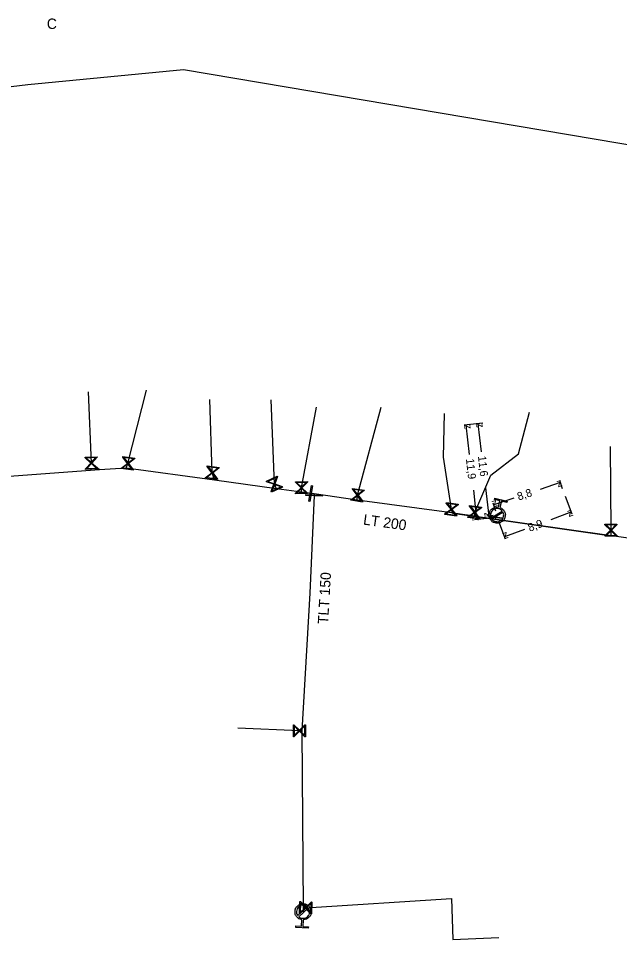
# Model space of a CAD drawing. Extents: x -643842 to -636370, y -1119190 to -1110210.
# Drawn here: x -641698.4 to -641623.2, y -1115268.2 to -1115153.1 of the extents above; entities that cross this region are included whole.
import ezdxf

# ---------------------------------------------------------------- set-up
doc = ezdxf.new("R2010")
doc.units = 0
for name, color, linetype in [('Default', 7, 'Continuous'), ('Level 10', 7, 'Continuous'), ('Level 16', 7, 'Continuous'), ('Level 19', 7, 'Continuous'), ('Level 20', 7, 'Continuous'), ('Level 21', 7, 'Continuous'), ('Level 23', 7, 'Continuous'), ('Level 33', 7, 'Continuous')]:
    doc.layers.add(name, color=color, linetype=linetype)

msp = doc.modelspace()

# ---------------------------------------------------------------- linework, layer by layer
at = {"layer": 'Default'}
for points in [[(-641638.22, -1115214.21), (-641637.87, -1115214.32), (-641637.69, -1115214.64), (-641637.47, -1115214.99), (-641637.58, -1115215.4), (-641637.67, -1115215.8), (-641638.03, -1115216.01), (-641638.38, -1115216.22), (-641638.79, -1115216.12), (-641639.19, -1115216.02), (-641639.4, -1115215.67), (-641639.62, -1115215.32), (-641639.52, -1115214.91), (-641639.42, -1115214.51), (-641639.06, -1115214.3), (-641638.75, -1115214.1), (-641638.39, -1115214.16)], [(-641637.9, -1115214.66), (-641638.07, -1115214.43), (-641638.35, -1115214.36), (-641638.68, -1115214.28), (-641638.97, -1115214.45), (-641639.25, -1115214.63), (-641639.34, -1115214.95), (-641639.41, -1115215.24), (-641639.29, -1115215.49)], [(-641639.19, -1115215.65), (-641639.02, -1115215.87), (-641638.74, -1115215.94), (-641638.42, -1115216.02), (-641638.13, -1115215.85), (-641637.84, -1115215.67), (-641637.76, -1115215.35), (-641637.69, -1115215.07), (-641637.8, -1115214.81)], [(-641662.95, -1115265.7), (-641663.31, -1115265.65), (-641663.55, -1115265.37), (-641663.82, -1115265.06), (-641663.8, -1115264.65), (-641663.77, -1115264.24), (-641663.46, -1115263.96), (-641663.16, -1115263.69), (-641662.74, -1115263.71), (-641662.33, -1115263.74), (-641662.05, -1115264.05), (-641661.78, -1115264.35), (-641661.8, -1115264.77), (-641661.83, -1115265.18), (-641662.13, -1115265.46), (-641662.41, -1115265.7), (-641662.77, -1115265.71)], [(-641662.26, -1115264.1), (-641662.46, -1115263.92), (-641662.75, -1115263.9), (-641663.09, -1115263.88), (-641663.34, -1115264.1), (-641663.59, -1115264.33), (-641663.61, -1115264.66), (-641663.63, -1115264.95), (-641663.47, -1115265.18)], [(-641663.34, -1115265.32), (-641663.14, -1115265.51), (-641662.85, -1115265.52), (-641662.51, -1115265.54), (-641662.26, -1115265.32), (-641662.01, -1115265.1), (-641661.99, -1115264.76), (-641661.97, -1115264.47), (-641662.14, -1115264.24)]]:
    msp.add_open_spline(points, degree=3, dxfattribs=at)
at = {"layer": 'Level 10'}
for points in [[(-641640.34, -1115203.68), (-641642.66, -1115203.93)], [(-641642.01, -1115207.58), (-641642.41, -1115203.91)], [(-641640.34, -1115203.68), (-641641.15, -1115203.77)], [(-641640.51, -1115207.25), (-641640.9, -1115203.74)], [(-641633.13, -1115211.91), (-641630.64, -1115211.06)], [(-641630.37, -1115211.86), (-641630.72, -1115210.83)], [(-641641.52, -1115212.06), (-641641.12, -1115215.74)], [(-641640, -1115211.77), (-641639.6, -1115215.27)], [(-641630.03, -1115212.8), (-641629.21, -1115215)], [(-641638.71, -1115214.68), (-641639.05, -1115213.65)], [(-641636.48, -1115213.04), (-641638.97, -1115213.88)], [(-641631.81, -1115215.7), (-641629.3, -1115214.76)], [(-641639.04, -1115215.51), (-641641.36, -1115215.76)], [(-641639.04, -1115215.21), (-641639.85, -1115215.3)], [(-641638.37, -1115215.92), (-641637.54, -1115218.12)], [(-641635.12, -1115216.94), (-641637.63, -1115217.89)]]:
    msp.add_lwpolyline(points, dxfattribs=at)
at = {"layer": 'Level 16'}
for points in [[(-641688.46, -1115209.37), (-641689.96, -1115209.44), (-641689.97, -1115209.38), (-641689.88, -1115209.29), (-641689.31, -1115208.66), (-641690.03, -1115208.01), (-641690.03, -1115207.94), (-641688.53, -1115207.88), (-641688.53, -1115207.94), (-641689.19, -1115208.66), (-641688.56, -1115209.22), (-641688.47, -1115209.31), (-641688.46, -1115209.37)], [(-641689.88, -1115208.03), (-641689.25, -1115208.6), (-641688.69, -1115207.98), (-641689.88, -1115208.03)], [(-641684.04, -1115209.55), (-641685.53, -1115209.34), (-641685.52, -1115209.28), (-641685.41, -1115209.2), (-641684.74, -1115208.69), (-641685.33, -1115207.92), (-641685.32, -1115207.85), (-641683.83, -1115208.06), (-641683.84, -1115208.13), (-641684.62, -1115208.71), (-641684.11, -1115209.38), (-641684.03, -1115209.48), (-641684.04, -1115209.55)], [(-641685.18, -1115207.97), (-641684.67, -1115208.64), (-641684, -1115208.13), (-641685.18, -1115207.97)], [(-641688.63, -1115209.29), (-641689.25, -1115208.72), (-641689.81, -1115209.34), (-641688.63, -1115209.29)], [(-641684.18, -1115209.43), (-641684.69, -1115208.76), (-641685.36, -1115209.27), (-641684.18, -1115209.43)], [(-641673.5, -1115210.72), (-641674.99, -1115210.51), (-641674.98, -1115210.45), (-641674.87, -1115210.37), (-641674.2, -1115209.86), (-641674.79, -1115209.09), (-641674.78, -1115209.02), (-641673.29, -1115209.23), (-641673.3, -1115209.3), (-641674.08, -1115209.88), (-641673.57, -1115210.55), (-641673.49, -1115210.65), (-641673.5, -1115210.72)], [(-641674.64, -1115209.14), (-641674.13, -1115209.81), (-641673.46, -1115209.3), (-641674.64, -1115209.14)], [(-641673.64, -1115210.6), (-641674.15, -1115209.93), (-641674.82, -1115210.44), (-641673.64, -1115210.6)], [(-641665.38, -1115211.65), (-641666.74, -1115212.28), (-641666.77, -1115212.22), (-641666.72, -1115212.1), (-641666.44, -1115211.31), (-641667.35, -1115210.98), (-641667.38, -1115210.92), (-641666.02, -1115210.29), (-641665.99, -1115210.35), (-641666.32, -1115211.26), (-641665.54, -1115211.55), (-641665.41, -1115211.59), (-641665.38, -1115211.65)], [(-641667.2, -1115210.94), (-641666.41, -1115211.23), (-641666.12, -1115210.44), (-641667.2, -1115210.94)], [(-641665.57, -1115211.63), (-641666.35, -1115211.34), (-641666.64, -1115212.13), (-641665.57, -1115211.63)], [(-641662.23, -1115212.47), (-641663.73, -1115212.49), (-641663.74, -1115212.42), (-641663.64, -1115212.33), (-641663.05, -1115211.73), (-641663.75, -1115211.05), (-641663.75, -1115210.99), (-641662.25, -1115210.97), (-641662.25, -1115211.04), (-641662.93, -1115211.73), (-641662.33, -1115212.32), (-641662.24, -1115212.41), (-641662.23, -1115212.47)], [(-641663.6, -1115211.08), (-641662.99, -1115211.67), (-641662.4, -1115211.07), (-641663.6, -1115211.08)], [(-641661.61, -1115211.48), (-641661.94, -1115213.45), (-641662.07, -1115213.43), (-641661.73, -1115211.46), (-641661.61, -1115211.48)], [(-641662.39, -1115212.38), (-641662.99, -1115211.79), (-641663.58, -1115212.39), (-641662.39, -1115212.38)], [(-641662.43, -1115212.57), (-641660.43, -1115212.68), (-641660.43, -1115212.81), (-641662.43, -1115212.7), (-641662.43, -1115212.57)], [(-641655.35, -1115213.52), (-641656.84, -1115213.31), (-641656.83, -1115213.25), (-641656.72, -1115213.17), (-641656.05, -1115212.66), (-641656.64, -1115211.89), (-641656.63, -1115211.82), (-641655.14, -1115212.03), (-641655.15, -1115212.1), (-641655.93, -1115212.68), (-641655.42, -1115213.35), (-641655.34, -1115213.45), (-641655.35, -1115213.52)], [(-641655.49, -1115213.4), (-641656, -1115212.73), (-641656.67, -1115213.24), (-641655.49, -1115213.4)], [(-641656.49, -1115211.94), (-641655.98, -1115212.61), (-641655.31, -1115212.1), (-641656.49, -1115211.94)], [(-641643.61, -1115215.28), (-641645.1, -1115215.07), (-641645.09, -1115215), (-641644.98, -1115214.93), (-641644.31, -1115214.42), (-641644.9, -1115213.65), (-641644.89, -1115213.58), (-641643.4, -1115213.79), (-641643.41, -1115213.86), (-641644.19, -1115214.44), (-641643.68, -1115215.11), (-641643.6, -1115215.21), (-641643.61, -1115215.28)], [(-641644.75, -1115213.7), (-641644.24, -1115214.37), (-641643.57, -1115213.86), (-641644.75, -1115213.7)], [(-641643.76, -1115215.16), (-641644.26, -1115214.49), (-641644.93, -1115215), (-641643.76, -1115215.16)], [(-641640.71, -1115215.67), (-641642.2, -1115215.46), (-641642.19, -1115215.39), (-641642.08, -1115215.32), (-641641.41, -1115214.81), (-641642, -1115214.04), (-641641.99, -1115213.97), (-641640.5, -1115214.18), (-641640.51, -1115214.25), (-641641.29, -1115214.83), (-641640.78, -1115215.5), (-641640.7, -1115215.6), (-641640.71, -1115215.67)], [(-641640.86, -1115215.55), (-641641.36, -1115214.88), (-641642.03, -1115215.39), (-641640.86, -1115215.55)], [(-641641.85, -1115214.09), (-641641.34, -1115214.76), (-641640.67, -1115214.25), (-641641.85, -1115214.09)], [(-641637.95, -1115215.58), (-641639.44, -1115215.37), (-641639.43, -1115215.28), (-641637.94, -1115215.49), (-641637.95, -1115215.58)], [(-641623.57, -1115217.79), (-641625.07, -1115217.8), (-641625.07, -1115217.73), (-641624.98, -1115217.64), (-641624.39, -1115217.05), (-641625.08, -1115216.37), (-641625.08, -1115216.3), (-641623.58, -1115216.29), (-641623.58, -1115216.36), (-641624.26, -1115217.05), (-641623.66, -1115217.64), (-641623.57, -1115217.73), (-641623.57, -1115217.79)], [(-641624.92, -1115216.39), (-641624.32, -1115216.98), (-641623.73, -1115216.39), (-641624.92, -1115216.39)], [(-641623.73, -1115217.7), (-641624.32, -1115217.11), (-641624.91, -1115217.7), (-641623.73, -1115217.7)], [(-641662.5, -1115241.34), (-641662.5, -1115242.84), (-641662.57, -1115242.84), (-641662.65, -1115242.75), (-641663.25, -1115242.15), (-641663.93, -1115242.84), (-641664, -1115242.84), (-641664, -1115241.34), (-641663.93, -1115241.34), (-641663.25, -1115242.03), (-641662.66, -1115241.43), (-641662.57, -1115241.34), (-641662.5, -1115241.34)], [(-641663.91, -1115242.69), (-641663.31, -1115242.09), (-641663.91, -1115241.5), (-641663.91, -1115242.69)], [(-641662.59, -1115241.5), (-641663.19, -1115242.09), (-641662.59, -1115242.68), (-641662.59, -1115241.5)], [(-641661.7, -1115263.49), (-641661.75, -1115264.98), (-641661.81, -1115264.98), (-641661.9, -1115264.89), (-641662.47, -1115264.27), (-641663.18, -1115264.94), (-641663.24, -1115264.93), (-641663.19, -1115263.44), (-641663.13, -1115263.44), (-641662.47, -1115264.15), (-641661.85, -1115263.57), (-641661.76, -1115263.48), (-641661.7, -1115263.49)], [(-641663.15, -1115264.79), (-641662.53, -1115264.21), (-641663.11, -1115263.6), (-641663.15, -1115264.79)], [(-641661.79, -1115263.64), (-641662.41, -1115264.21), (-641661.83, -1115264.82), (-641661.79, -1115263.64)]]:
    msp.add_lwpolyline(points, dxfattribs=at)
at = {"layer": 'Level 21'}
for points in [[(-641809.48, -1115174.45), (-641800.34, -1115173.25), (-641799.96, -1115173.2), (-641798.82, -1115173.1), (-641744.76, -1115167.1), (-641720.6, -1115164.17), (-641697.2, -1115161.35), (-641677.75, -1115159.49), (-641607.18, -1115171.41), (-641596.32, -1115175.06), (-641578.01, -1115181.23), (-641559.86, -1115172.6)], [(-641640.66, -1115215.41), (-641644.56, -1115214.85), (-641656.02, -1115213.27), (-641661.42, -1115212.52), (-641661.84, -1115212.45), (-641662.99, -1115212.3), (-641666.11, -1115211.87), (-641673.87, -1115210.8), (-641684.88, -1115209.28), (-641688.25, -1115209.52), (-641705.74, -1115210.81)], [(-641661.42, -1115212.52), (-641661.43, -1115212.69), (-641661.97, -1115224.89), (-641662.97, -1115242.09), (-641662.77, -1115264.2)], [(-641640.66, -1115215.41), (-641641.33, -1115215.31), (-641644.11, -1115214.92), (-641624.32, -1115217.74), (-641640.66, -1115215.41)], [(-641568.45, -1115239.99), (-641573.5, -1115235.25), (-641576.8, -1115231.33), (-641576.89, -1115231.22), (-641579.21, -1115229.25), (-641579.43, -1115229.18), (-641581, -1115228.18), (-641593.83, -1115222.27), (-641594.19, -1115222.15), (-641600.67, -1115220.11), (-641601.43, -1115220.09), (-641608.03, -1115219.92), (-641609.26, -1115219.89), (-641610.45, -1115219.72), (-641622.17, -1115218.05), (-641638.7, -1115215.69), (-641640.66, -1115215.41)]]:
    msp.add_lwpolyline(points, dxfattribs=at)
at = {"layer": 'Level 23'}
for points in [[(-641688.25, -1115209.52), (-641689.25, -1115208.66), (-641689.62, -1115199.74)], [(-641684.88, -1115209.28), (-641684.68, -1115208.7), (-641682.36, -1115199.53)], [(-641673.87, -1115210.8), (-641674.14, -1115209.87), (-641674.46, -1115200.71)], [(-641666.11, -1115211.87), (-641666.38, -1115211.29), (-641666.79, -1115200.76)], [(-641662.99, -1115212.3), (-641662.99, -1115211.73), (-641661.11, -1115201.67)], [(-641656.02, -1115213.27), (-641655.99, -1115212.67), (-641653.05, -1115201.66)], [(-641644.11, -1115214.92), (-641644.25, -1115214.43), (-641645.27, -1115207.94), (-641645.14, -1115202.45)], [(-641641.33, -1115215.31), (-641641.35, -1115214.82), (-641639.35, -1115210.18), (-641635.88, -1115207.5), (-641634.51, -1115202.28)], [(-641624.32, -1115217.74), (-641624.32, -1115217.05), (-641624.38, -1115206.6)], [(-641638.7, -1115215.69), (-641638.69, -1115215.43), (-641638.55, -1115215.15)], [(-641662.97, -1115242.09), (-641663.25, -1115242.09), (-641670.96, -1115241.79)], [(-641662.77, -1115264.2), (-641662.47, -1115264.21), (-641644.24, -1115263.04), (-641644.08, -1115268.18), (-641638.34, -1115267.9)], [(-641662.77, -1115264.2), (-641662.8, -1115264.71)]]:
    msp.add_lwpolyline(points, dxfattribs=at)
at = {"layer": 'Level 33'}
for points in [[(-641638.39, -1115214.16), (-641638.2, -1115213.37), (-641638.87, -1115213.2), (-641638.82, -1115213.02), (-641637.3, -1115213.4), (-641637.35, -1115213.58), (-641638.02, -1115213.41), (-641638.22, -1115214.21)], [(-641639.29, -1115215.49), (-641637.9, -1115214.66)], [(-641637.8, -1115214.81), (-641639.19, -1115215.65)], [(-641663.47, -1115265.18), (-641662.26, -1115264.1)], [(-641662.14, -1115264.24), (-641663.34, -1115265.32)], [(-641662.77, -1115265.71), (-641662.82, -1115266.53), (-641662.13, -1115266.57), (-641662.14, -1115266.75), (-641663.7, -1115266.66), (-641663.69, -1115266.48), (-641663, -1115266.52), (-641662.95, -1115265.7)]]:
    msp.add_lwpolyline(points, dxfattribs=at)

# ---------------------------------------------------------------- texts
at = {"layer": 'Level 10'}
for s, rotation, p in [('z', 96.4094, (-641640.35, -1115204.19)), ('z', 96.2541, (-641641.86, -1115204.35)), ('11,9', 276.2541, (-641642.45, -1115208.13)), ('11,6', 276.4094, (-641640.95, -1115207.8)), ('z', 18.7076, (-641630.95, -1115211.7)), ('8,8', 18.7076, (-641635.85, -1115213.35)), ('z', 198.7076, (-641638.66, -1115213.25)), ('z', 276.4094, (-641640.16, -1115214.83)), ('z', 20.5504, (-641629.59, -1115215.41)), ('z', 276.2541, (-641641.67, -1115215.29)), ('8,9', 20.5504, (-641634.48, -1115217.24)), ('z', 200.5504, (-641637.34, -1115217.24))]:
    msp.add_text(s, height=1, rotation=rotation, dxfattribs=at).set_placement(p)
at = {"layer": 'Level 19'}
msp.add_text('C', height=1.3, dxfattribs=at).set_placement((-641694.81, -1115154.43))
at = {"layer": 'Level 20'}
for s, rotation, p in [('LT 200', 352.127, (-641655.34, -1115216.33)), ('TLT 150', 86.6726, (-641659.67, -1115228.79))]:
    msp.add_text(s, height=1.3, rotation=rotation, dxfattribs=at).set_placement(p)

doc.saveas('drawing.dxf')
